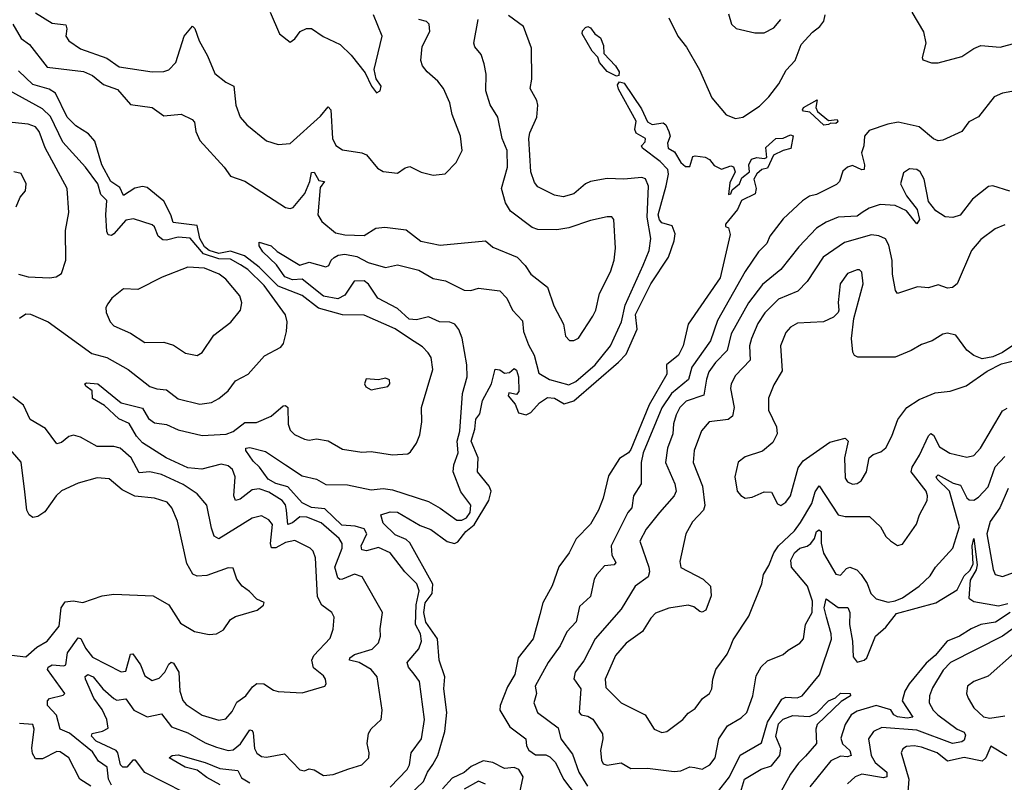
# Model space of a CAD drawing. Extents: x 1245515 to 1420776, y 606314 to 671314.
# Tile 299 of 385: x 1380779 to 1384913, y 645862 to 649064. Entities that reach past the tile are written whole.
import ezdxf

# ---------------------------------------------------------------- set-up
doc = ezdxf.new("R2010")
doc.units = 0

msp = doc.modelspace()

# ---------------------------------------------------------------- linework, layer by layer
at = {"layer": '0CON10XD'}
for points in [[(1380845, 649093.1), (1380915, 649050), (1380972.6, 649042.6), (1380977.1, 649025), (1380973.5, 648995), (1380985.7, 648975), (1381035, 648941.6), (1381145, 648902.3), (1381196.3, 648866.3), (1381335, 648844.7), (1381383.8, 648846.2), (1381405, 648853.3), (1381435.3, 648884.7), (1381470, 648995), (1381505, 649036.2), (1381515, 649027.5), (1381532.2, 648975), (1381568.3, 648911.7), (1381598.3, 648838.3), (1381645, 648801.9), (1381678.1, 648785), (1381686.9, 648705), (1381704.4, 648654.4), (1381732.6, 648622.6), (1381815, 648556), (1381865, 648540), (1381915, 648544.4), (1382041.5, 648658.5), (1382075, 648697.8), (1382086.2, 648686.2), (1382092.7, 648565), (1382106.4, 648536.4), (1382135, 648517.7), (1382215, 648505.6), (1382235, 648497.1), (1382281.3, 648441.3), (1382305, 648426.2), (1382365, 648420), (1382397.7, 648442.3), (1382417.5, 648447.5), (1382464.5, 648424.5), (1382515, 648411.9), (1382565, 648416.2), (1382612.2, 648465), (1382637.5, 648515), (1382629.6, 648575), (1382594.4, 648665.6), (1382585.5, 648715), (1382558.5, 648775), (1382535, 648805.6), (1382489.4, 648845), (1382470.7, 648870.7), (1382463.3, 648893.3), (1382468.7, 648951.3), (1382501.4, 649015), (1382498.8, 649045), (1382486.5, 649056.5), (1382455, 649065.5)], [(1381830.8, 649095), (1381870, 649005), (1381915, 648970), (1381935, 648983.3), (1381956.7, 649015), (1381983.2, 649026.8), (1382005, 649027.5), (1382053.1, 648993.1), (1382125, 648960), (1382171.4, 648915), (1382230.3, 648840.3), (1382256.7, 648785), (1382277, 648757), (1382293.3, 648765), (1382297.5, 648785), (1382276, 648816), (1382267.5, 648855), (1382301.5, 648995), (1382264.6, 649085)], [(1383755, 649088.8), (1383767.5, 649045), (1383787.7, 649027.7), (1383865, 649009.2), (1383905, 649008.9), (1383945, 649030), (1383975, 649064.3)], [(1384525.3, 649095), (1384573.7, 649013.7), (1384583.8, 648965), (1384568.5, 648905), (1384571.4, 648895), (1384606.9, 648883.1), (1384635, 648882.6), (1384735, 648909.8), (1384785, 648942.9), (1384815, 648955.3), (1384895, 648949.1), (1385015, 648981.5)], [(1382335, 645842.1), (1382405.9, 645915), (1382415.3, 645935), (1382422.9, 645985), (1382465.8, 646045), (1382478.8, 646125), (1382457.1, 646285), (1382435, 646316.4), (1382411.5, 646345), (1382406.5, 646365), (1382455, 646422.5), (1382466.8, 646455), (1382462.6, 646485), (1382440.9, 646525), (1382443.2, 646606.8), (1382455.7, 646665.7), (1382447.2, 646695), (1382395.7, 646745.7), (1382334.6, 646825), (1382285, 646847.5), (1382235, 646834), (1382215, 646838.2), (1382212.6, 646855), (1382236.5, 646905), (1382226.1, 646926.1), (1382187.8, 646937.8), (1382131.4, 646941.5), (1382060.8, 647010.8), (1382005, 647016), (1381964.5, 647035), (1381905, 647103.2), (1381855, 647115.9), (1381822.6, 647135), (1381786, 647185), (1381759.7, 647209.7), (1381729.1, 647255), (1381728.9, 647265), (1381745, 647268), (1381811.6, 647251.6), (1381894.6, 647195.4), (1381965, 647149), (1382025, 647135.3), (1382065, 647113), (1382155, 647111.6), (1382255, 647089.7), (1382305, 647095.2), (1382345, 647089.4), (1382495, 647040.3), (1382545, 647013.6), (1382615, 646962.5), (1382635, 646963.2), (1382655, 646972.5), (1382670, 646995), (1382673.1, 647025), (1382631.3, 647081.3), (1382598.5, 647165), (1382601.8, 647195), (1382620, 647245), (1382616.4, 647295), (1382626.6, 647336.6), (1382638.6, 647495), (1382657.2, 647565), (1382655.9, 647615), (1382636.4, 647726.4), (1382623.4, 647763.4), (1382606.2, 647785), (1382585, 647793.8), (1382541.2, 647795), (1382495, 647816.1), (1382445, 647803.3), (1382415, 647805.9), (1382365, 647851.4), (1382282.8, 647895), (1382243.3, 647953.3), (1382225, 647967.1), (1382183.6, 647966.4), (1382145, 647907.6), (1382115, 647892.5), (1382055, 647903.5), (1381965, 647974), (1381925, 647971.8), (1381892, 647985), (1381857.5, 648035), (1381799.4, 648089.4), (1381784, 648115), (1381785, 648130), (1381835, 648114.6), (1381860.6, 648090.6), (1381955, 648032.9), (1381995, 648046.2), (1382065, 648026.2), (1382077.5, 648032.5), (1382086.7, 648055), (1382100, 648065), (1382116.7, 648075), (1382145, 648078.9), (1382195, 648070), (1382242, 648045), (1382315, 648023.8), (1382365, 648034.6), (1382455, 648012.2), (1382515, 647977), (1382567, 647967), (1382645, 647928.2), (1382672.8, 647927.2), (1382705, 647936.6), (1382795, 647925.4), (1382824.1, 647894.1), (1382847.8, 647845), (1382889.8, 647799.8), (1382895, 647754.4), (1382915, 647699.1), (1382939.3, 647655), (1382959.2, 647579.2), (1383003.3, 647553.3), (1383085, 647531.1), (1383113.9, 647545), (1383194.7, 647615), (1383260.3, 647695), (1383305.2, 647794.8), (1383321.5, 647865), (1383396.8, 648033.2), (1383422.1, 648095), (1383429.6, 648145), (1383413.6, 648235), (1383419.5, 648365), (1383406.2, 648396.2), (1383390.8, 648400.8), (1383315, 648394.8), (1383245, 648397.7), (1383176.2, 648385), (1383154.4, 648375), (1383105, 648332.5), (1383060.6, 648320.6), (1383025, 648327.1), (1382955, 648362.8), (1382940.5, 648380.5), (1382924.8, 648425), (1382917.2, 648565), (1382921.1, 648588.9), (1382949.7, 648655), (1382954.7, 648705), (1382950.3, 648725), (1382921.8, 648775), (1382929.3, 648815), (1382928.4, 648945), (1382894.8, 649035), (1382831.1, 649081.1)], [(1382729.2, 648879.2), (1382717.2, 648917.2), (1382690, 648950), (1382685.7, 648965), (1382704, 649065)], [(1383505, 649071.9), (1383542.3, 648995), (1383579.1, 648949.1), (1383633.4, 648853.4), (1383685.3, 648735.3), (1383744.6, 648664.6), (1383785, 648649.4), (1383815, 648654.3), (1383885, 648700.8), (1383925, 648740.8), (1383965.9, 648794.1), (1383997.7, 648852.3), (1384035, 648892.5), (1384059.6, 648960.4), (1384108.1, 649011.9), (1384138.3, 649035), (1384155, 649058.5), (1384160.3, 649085)], [(1380750.9, 649045), (1380785, 648985.4), (1380820.5, 648960.5), (1380894.5, 648865), (1381047, 648847), (1381085, 648829.8), (1381131.7, 648791.7), (1381190.4, 648770.4), (1381245, 648708.1), (1381335.4, 648695.4), (1381385, 648660.8), (1381457.3, 648667.3), (1381503.8, 648645), (1381513.5, 648633.5), (1381518.8, 648595), (1381536.2, 648556.2), (1381638.2, 648445), (1381665, 648406.5), (1381725, 648385.4), (1381895, 648275.4), (1381915, 648271.1), (1381928.1, 648275), (1381976.1, 648333.9), (1381997.2, 648385), (1382005, 648422.5), (1382015, 648424.2), (1382035, 648389.2), (1382058.6, 648385), (1382041.2, 648358.8), (1382030.4, 648245), (1382047.1, 648217.1), (1382105, 648169.2), (1382145, 648160.3), (1382225, 648157.5), (1382275, 648188.5), (1382312.9, 648192.9), (1382401.8, 648181.8), (1382463.4, 648133.4), (1382545, 648117.1), (1382735, 648135.7), (1382765, 648108.6), (1382867.3, 648067.3), (1382901.7, 648031.7), (1382925.4, 647995.4), (1382995, 647940.6), (1383022.2, 647862.2), (1383061.9, 647785), (1383070, 647735), (1383087, 647717), (1383105, 647717.1), (1383125, 647727.1), (1383185, 647819.5), (1383197.5, 647845), (1383214.1, 647915), (1383259.7, 648005), (1383275.3, 648055), (1383280.6, 648105), (1383272.9, 648225), (1383265.6, 648235.6), (1383245, 648236.9), (1383175, 648221.5), (1383085, 648189.6), (1383035, 648181.8), (1382955, 648182.9), (1382931.3, 648191.3), (1382839.7, 648259.7), (1382819.2, 648295), (1382801.4, 648355), (1382827.2, 648445), (1382825.3, 648515), (1382805.5, 648565), (1382787.1, 648655), (1382755, 648706.2), (1382736.4, 648765), (1382737.8, 648835), (1382729.2, 648879.2)], [(1383285, 648827.1), (1383245, 648846.7), (1383213.9, 648883.9), (1383206.3, 648906.3), (1383182, 648932), (1383140.4, 649005), (1383142.4, 649017.6), (1383155, 649031.8), (1383165, 649036), (1383175, 649030), (1383194.5, 649004.5), (1383217.5, 648987.5), (1383230.3, 648955), (1383231.6, 648921.6), (1383280.5, 648870.5), (1383295.5, 648845), (1383295, 648830), (1383285, 648827.1)], [(1381469.2, 645819.2), (1381305, 645902.8), (1381265, 645955.3), (1381255, 645954.6), (1381228.7, 645925), (1381212.2, 645925), (1381202.5, 645935), (1381192, 645985), (1381183.7, 645995), (1381100.2, 646035), (1381080.4, 646055), (1381083.8, 646066.2), (1381127.3, 646077.3), (1381150.8, 646089.2), (1381145.4, 646125), (1381125, 646168.1), (1381090, 646215), (1381055.8, 646295), (1381053.6, 646306.4), (1381065, 646315.2), (1381087.8, 646305), (1381128, 646255), (1381175, 646213.2), (1381187, 646207), (1381225, 646211.8), (1381258.6, 646165), (1381315, 646137.5), (1381375, 646149.5), (1381416.7, 646095), (1381485, 646070), (1381558.1, 646028.1), (1381605, 646009.8), (1381655, 645995.3), (1381675, 645998.2), (1381706.4, 646023.6), (1381745, 646082.9), (1381755, 646080), (1381759, 646069), (1381765, 646004.2), (1381775, 645984.4), (1381795, 645970), (1381815, 645967.5), (1381891.7, 645981.7), (1381955, 645913.8), (1381975, 645910), (1381995, 645918.8), (1382015, 645914), (1382055, 645890.8), (1382095, 645894.5), (1382160.9, 645919.1), (1382215, 645935.8), (1382244.4, 645965), (1382246.7, 645985), (1382237.8, 646025), (1382243.8, 646066.2), (1382255, 646085.8), (1382296.2, 646125), (1382300.8, 646165), (1382280, 646305), (1382254.4, 646335), (1382205, 646364.3), (1382164.4, 646374.4), (1382164.6, 646384.6), (1382185, 646398.4), (1382259.1, 646420.9), (1382285, 646448.1), (1382294.6, 646475), (1382293, 646507), (1382302.5, 646575), (1382217.1, 646725), (1382185.4, 646735.4), (1382134.5, 646714.5), (1382123.3, 646713.3), (1382115, 646720.8), (1382102.6, 646765), (1382132.5, 646845), (1382132.6, 646865), (1382121.2, 646885), (1382045, 646951.2), (1381985, 646975.3), (1381955, 646976.2), (1381925, 646951.8), (1381905, 646944.8), (1381900, 647005), (1381895, 647027.1), (1381881.1, 647045), (1381825, 647080.5), (1381785, 647094.1), (1381755, 647090), (1381705, 647051.2), (1381685, 647045.6), (1381678.9, 647065), (1381684.3, 647144.3), (1381672.5, 647175), (1381655, 647190.7), (1381625, 647197.1), (1381543.9, 647176.1), (1381485, 647182.3), (1381394.6, 647225), (1381295, 647287.6), (1381270, 647315), (1381238.7, 647368.7), (1381195, 647388.2), (1381135, 647444.5), (1381085, 647473.8), (1381083.8, 647505), (1381057.1, 647525), (1381052.5, 647535), (1381060.4, 647539.6), (1381107.8, 647535), (1381205, 647455.7), (1381295, 647433.1), (1381320.1, 647390.1), (1381345, 647371.5), (1381395, 647363.8), (1381445, 647342.1), (1381545, 647318.6), (1381646.7, 647323.3), (1381675.2, 647334.8), (1381725, 647372.2), (1381773.1, 647373.1), (1381835, 647398.8), (1381885, 647442.2), (1381895, 647444.4), (1381905.4, 647435), (1381906.6, 647365), (1381915, 647340), (1381932.4, 647322.4), (1381975, 647302.5), (1381995, 647298.6), (1382025, 647304), (1382075, 647295.8), (1382135, 647260.8), (1382215, 647247.5), (1382255, 647250.5), (1382345, 647236.4), (1382408.7, 647241.3), (1382420.6, 647249.4), (1382445, 647286), (1382458.6, 647321.4), (1382467.7, 647375), (1382465.9, 647435), (1382513.8, 647595), (1382506.7, 647645), (1382494.7, 647664.7), (1382469.7, 647689.8), (1382415.9, 647725.9), (1382355, 647766), (1382225, 647823.1), (1382135, 647825.2), (1382033.1, 647853.1), (1381965, 647905.5), (1381865, 647945.7), (1381784.5, 648025), (1381723.1, 648073.1), (1381665, 648092), (1381615, 648082.6), (1381574.2, 648095), (1381555, 648110.5), (1381535.9, 648145), (1381525, 648200), (1381423.1, 648213.1), (1381414.1, 648244.1), (1381385, 648301.6), (1381315, 648359.6), (1381295, 648363.8), (1381263, 648357), (1381215, 648326), (1381199.3, 648359.3), (1381161.8, 648385), (1381124.8, 648455.2), (1381094.5, 648554.5), (1381068.5, 648585), (1381015, 648618.8), (1380979, 648655), (1380930, 648755), (1380902.5, 648772.5), (1380835, 648792.1), (1380775, 648849.2)], [(1382385, 645780.3), (1382474.7, 645865), (1382491.2, 645905), (1382513.4, 645936.6), (1382535.2, 645974.8), (1382564.4, 646075), (1382573, 646155), (1382560.2, 646255), (1382564.2, 646305), (1382541, 646375), (1382532.8, 646465), (1382485, 646534.8), (1382475.5, 646575), (1382481.8, 646615), (1382510.5, 646655), (1382513.5, 646693.5), (1382417.1, 646867.1), (1382401.5, 646881.5), (1382355, 646900.6), (1382305, 646949.4), (1382296, 646985), (1382335, 646997.3), (1382365, 646995.5), (1382460.9, 646940.9), (1382505, 646923.1), (1382573.3, 646873.3), (1382604.1, 646864.1), (1382619, 646871), (1382651.8, 646915), (1382687.3, 646942.7), (1382749, 647045), (1382758, 647085), (1382750.4, 647105), (1382701.9, 647165), (1382703.4, 647225), (1382674.7, 647295), (1382690, 647345), (1382693.8, 647386.2), (1382710.4, 647409.6), (1382722.7, 647465), (1382760, 647535), (1382775, 647596.2), (1382795, 647594), (1382815, 647580), (1382835, 647583.3), (1382855, 647600), (1382865, 647592.5), (1382873.9, 647563.9), (1382875, 647502.5), (1382865, 647490), (1382833, 647497), (1382830, 647485), (1382859.7, 647449.7), (1382872.8, 647412.8), (1382905, 647405.5), (1382925, 647414.4), (1382961.1, 647455), (1382995, 647478.2), (1383025, 647475.2), (1383065, 647450.7), (1383105.8, 647464.2), (1383293.8, 647626.1), (1383325, 647659.8), (1383341.3, 647695), (1383371.9, 647765), (1383365, 647826.7), (1383428.7, 647955), (1383502.5, 648067.5), (1383527.5, 648135), (1383530.9, 648165), (1383518.1, 648198.1), (1383475, 648210.8), (1383465, 648224), (1383460.4, 648245), (1383493.2, 648366.8), (1383503.1, 648415), (1383500.5, 648435), (1383468.8, 648468.8), (1383393.9, 648523.9), (1383390, 648535), (1383405, 648551.2), (1383406.5, 648565), (1383366.9, 648586.9), (1383362.3, 648602.3), (1383367.6, 648637.6), (1383292.6, 648772.6), (1383289.6, 648790.4), (1383297.4, 648802.6), (1383317.3, 648797.3), (1383389.3, 648689.3), (1383414.5, 648635), (1383435, 648623.5), (1383481.1, 648631.1), (1383492.3, 648622.3), (1383504.7, 648594.7), (1383509.4, 648575), (1383498.6, 648545), (1383501.9, 648525), (1383528.6, 648508.6), (1383554.6, 648465), (1383575, 648447.1), (1383592.3, 648447.7), (1383605, 648490), (1383615, 648492.5), (1383657, 648487), (1383675, 648477.5), (1383695, 648452.5), (1383725, 648436.2), (1383765, 648450), (1383776.4, 648446.4), (1383782.5, 648425), (1383760.7, 648379.3), (1383755, 648330), (1383765, 648332.5), (1383770.8, 648349.2), (1383800.8, 648375), (1383810.5, 648399.5), (1383842.9, 648425), (1383840, 648455), (1383851.8, 648478.2), (1383874.4, 648485.6), (1383905, 648480.9), (1383916.2, 648485), (1383912, 648528), (1383954.3, 648565.7), (1383985, 648566.2), (1384015, 648580.9), (1384026.3, 648576.3), (1384016.6, 648523.4), (1383984.7, 648515.3), (1383943.3, 648495), (1383918.8, 648441.2), (1383895, 648434.6), (1383873.7, 648416.4), (1383861.1, 648395), (1383871.8, 648355), (1383866.9, 648333.1), (1383810, 648305), (1383792.6, 648267.4), (1383742.5, 648205), (1383742.5, 648195), (1383755, 648190), (1383761.7, 648161.7), (1383719.4, 647980.6), (1383586, 647785), (1383564.2, 647695), (1383545.6, 647655), (1383494.5, 647615.5), (1383496.1, 647575), (1383422.6, 647447.4), (1383345, 647258.7), (1383334.6, 647245), (1383298, 647222), (1383250.9, 647149.1), (1383228.6, 647055), (1383209.2, 647005), (1383175, 646946), (1383115.6, 646884.4), (1383086.5, 646825), (1383043.4, 646766.6), (1383015, 646687.5), (1382975.4, 646615), (1382963.1, 646566.9), (1382934.5, 646465), (1382871.6, 646385), (1382858.1, 646315), (1382827.1, 646262.9), (1382796.4, 646185), (1382794.6, 646164.6), (1382837.3, 646095), (1382904.2, 646045), (1382906.5, 646015), (1382916.3, 645996.3), (1382945, 645977.8), (1382987.8, 645977.8), (1383005, 645969.3), (1383028.9, 645945), (1383062.7, 645875), (1383115.2, 645805)], [(1380778.8, 647811.2), (1380805, 647828.5), (1380825, 647826.9), (1380899.2, 647795), (1381082.4, 647662.4), (1381145, 647645.3), (1381235, 647595.2), (1381325, 647524.1), (1381355, 647513.4), (1381395, 647510.3), (1381445, 647472.5), (1381535, 647449.2), (1381585, 647457.3), (1381615, 647473.5), (1381654.3, 647505), (1381685, 647548.1), (1381738, 647575), (1381807.6, 647652.4), (1381875, 647688.8), (1381887.1, 647705), (1381900, 647755), (1381901.8, 647795), (1381894.7, 647825), (1381805, 647947.6), (1381736.6, 648015), (1381706.9, 648035), (1381665, 648059.1), (1381615, 648060.2), (1381551.2, 648081.2), (1381495, 648147.3), (1381445, 648151.4), (1381395, 648137.6), (1381380.1, 648140.1), (1381360.9, 648155), (1381345, 648193.8), (1381335, 648202.5), (1381257.6, 648227.6), (1381225, 648222.9), (1381174.4, 648165), (1381165, 648157.9), (1381151.1, 648161.1), (1381144.8, 648175), (1381141.5, 648245), (1381144.6, 648305), (1381119.8, 648329.8), (1381106.7, 648375), (1381055, 648444.6), (1380960.2, 648550.2), (1380908, 648658), (1380875, 648689.5), (1380735, 648767.1)], [(1384945, 648762.1), (1384904.8, 648755.2), (1384870.3, 648739.7), (1384805, 648655.7), (1384764.4, 648635), (1384735, 648594.2), (1384655, 648557.5), (1384635, 648555.6), (1384615, 648564.4), (1384555, 648613.5), (1384466.9, 648633.1), (1384423.3, 648625), (1384345, 648598.8), (1384325.5, 648575), (1384323.3, 648535), (1384312.9, 648505), (1384325.7, 648454.3), (1384325, 648434.6), (1384315, 648433.6), (1384275, 648452.5), (1384255, 648445.4), (1384235, 648428.6), (1384220.7, 648385), (1384208.1, 648371.9), (1384125, 648330.4), (1384095, 648322.9), (1384065, 648303.6), (1383985, 648228.1), (1383928.6, 648155), (1383915.8, 648124.2), (1383880.8, 648089.1), (1383825, 648007.3), (1383708.6, 647801.4), (1383679.4, 647715), (1383601, 647605), (1383586.6, 647553.4), (1383515.2, 647495), (1383475, 647433.6), (1383396.7, 647245), (1383387.8, 647205), (1383388.9, 647115), (1383356, 647065), (1383349.3, 647015), (1383332.6, 646995), (1383261.8, 646855), (1383265.2, 646815), (1383282.5, 646785), (1383274.3, 646775.7), (1383235, 646770.9), (1383201.8, 646735), (1383191.5, 646715), (1383175, 646642.5), (1383129.8, 646600.2), (1383115, 646536.2), (1383076, 646494), (1383048.5, 646435), (1382998.2, 646365), (1382943.6, 646265), (1382948.9, 646235), (1382937.1, 646195), (1382952.5, 646155), (1383040.5, 646090.5), (1383051.7, 646045), (1383100.7, 645980.7), (1383126.6, 645905), (1383163.4, 645845)], [(1384155, 648621.2), (1384095.9, 648675.9), (1384070, 648680), (1384065.8, 648685), (1384070, 648695), (1384127, 648727), (1384121.3, 648695), (1384129.2, 648679.2), (1384175, 648640.6), (1384211.4, 648645), (1384213.3, 648635), (1384205, 648627.5), (1384185, 648630), (1384175, 648624.6), (1384155, 648621.2)], [(1380775, 647995.3), (1380815.5, 647984.5), (1380905, 647980.6), (1380932.5, 647985), (1380955, 647998.8), (1380972.9, 648055), (1380971.1, 648178.9), (1380986, 648254), (1380978.2, 648355), (1380886.5, 648526.5), (1380860.6, 648595), (1380845, 648613.8), (1380815, 648625.3), (1380748.3, 648631.7)], [(1384935.6, 648344.4), (1384865, 648366.1), (1384846.6, 648363.4), (1384779.4, 648310.6), (1384727.2, 648242.8), (1384697, 648233), (1384665, 648235.8), (1384625, 648260.8), (1384595, 648300), (1384575.9, 648395), (1384559.2, 648425), (1384545, 648435.4), (1384515, 648437.5), (1384489.3, 648420.7), (1384476.6, 648375), (1384502.1, 648325), (1384547.6, 648267.6), (1384556.2, 648225), (1384545, 648206.7), (1384501.8, 648261.8), (1384455, 648284.3), (1384392.1, 648287.9), (1384345, 648272.7), (1384316.2, 648253.8), (1384295, 648239.3), (1384215, 648234.6), (1384165, 648214), (1384125, 648188), (1384050.1, 648109.9), (1383974.3, 648015.7), (1383897.2, 647952.8), (1383839.6, 647875), (1383766.5, 647745), (1383749.5, 647675), (1383700.3, 647625), (1383672.6, 647585), (1383662, 647555), (1383652.1, 647487.9), (1383577.6, 647462.4), (1383551, 647435), (1383535.2, 647405), (1383523.5, 647366.5), (1383520.6, 647325), (1383498.3, 647265), (1383491.1, 647205), (1383530.3, 647115), (1383535.7, 647084.3), (1383527.5, 647065), (1383465, 646994.5), (1383408.7, 646925), (1383383.2, 646875), (1383420.6, 646765), (1383423.9, 646745), (1383418.2, 646725), (1383362.7, 646685), (1383305, 646588.7), (1383195.7, 646465), (1383147.4, 646372.6), (1383110.7, 646325), (1383105.7, 646295.7), (1383135.5, 646255), (1383128.5, 646155), (1383135.9, 646145.9), (1383165, 646140.3), (1383185, 646127.7), (1383226, 646065), (1383228.1, 646045), (1383218.3, 645995), (1383221.3, 645955), (1383229.2, 645939.2), (1383245, 645934.5), (1383304, 645944), (1383345, 645919.2), (1383415, 645920.7), (1383527, 645907), (1383555, 645910.4), (1383592.6, 645927.4), (1383613.8, 645923.8), (1383645, 645916.5), (1383676.7, 645935), (1383698.5, 645965), (1383715, 646044.2), (1383750.8, 646099.3), (1383808, 646132), (1383831.3, 646155), (1383856.7, 646225), (1383870.8, 646309.2), (1383892.6, 646347.4), (1383918.7, 646371.3), (1383985, 646398.1), (1384005, 646416.5), (1384055, 646445.5), (1384070, 646465), (1384078.5, 646525), (1384105.7, 646575), (1384107.7, 646622.3), (1384086.7, 646685), (1384018.8, 646765), (1384016.7, 646795), (1384032.3, 646825), (1384054.9, 646845.1), (1384085, 646853.2), (1384100.2, 646865), (1384116.2, 646885), (1384124.8, 646915), (1384135, 646922.7), (1384144.7, 646914.7), (1384144.4, 646865.6), (1384153.5, 646823.5), (1384205, 646735.5), (1384225, 646731.4), (1384249.8, 646760.2), (1384265, 646765.6), (1384294, 646754), (1384312.5, 646735), (1384336.8, 646696.8), (1384352.1, 646655), (1384375, 646632.2), (1384425, 646618.2), (1384455, 646623.4), (1384485, 646636.2), (1384555.6, 646685), (1384601.7, 646728.3), (1384623.6, 646765), (1384697.1, 646845), (1384724.7, 646935), (1384682.4, 647085), (1384631.5, 647135), (1384626.6, 647145), (1384635, 647153.4), (1384698.6, 647118.6), (1384729.6, 647109.6), (1384755, 647056.7), (1384765, 647048.4), (1384785, 647046.7), (1384805, 647059.2), (1384845, 647102.4), (1384873.8, 647186.2), (1384915, 647229.3)], [(1380765, 648278.8), (1380781.7, 648318.3), (1380804.4, 648345.6), (1380806.7, 648375), (1380785, 648418.6), (1380755, 648425.6)], [(1384915, 648202.7), (1384875, 648186.2), (1384815, 648141.5), (1384775.5, 648095), (1384714.5, 647955.5), (1384695, 647939.4), (1384675, 647936.9), (1384635, 647950.4), (1384595, 647937.8), (1384548.3, 647941.7), (1384465, 647913.8), (1384456.4, 647926.4), (1384443.1, 647995), (1384442.6, 648052.6), (1384427.8, 648117.8), (1384413.9, 648143.9), (1384386.4, 648156.4), (1384355, 648160.6), (1384242.2, 648127.8)], [(1384242.2, 648127.8), (1384152.8, 648067.2), (1384084.6, 647965), (1384046.2, 647923.8), (1383965, 647890.7), (1383907.3, 647832.7), (1383878.5, 647788.5), (1383851.1, 647725), (1383843.7, 647695), (1383845.9, 647635), (1383785, 647570), (1383766.1, 647535), (1383764, 647515), (1383778.3, 647435), (1383771.3, 647398.7), (1383753.8, 647385), (1383673.8, 647375), (1383642, 647338), (1383611.1, 647255), (1383607.1, 647205), (1383646.5, 647105), (1383656.3, 647023.6), (1383650, 647005), (1383604, 646956), (1383575.5, 646905), (1383550.8, 646789.2), (1383555, 646764), (1383649.2, 646715), (1383680, 646685), (1383682, 646645), (1383660, 646585), (1383645, 646576.2), (1383635, 646578.8), (1383608.8, 646598.8), (1383585, 646605.4), (1383505, 646592.7), (1383448.5, 646571.5), (1383428.8, 646551.2), (1383393.6, 646495), (1383325, 646446.2), (1383280, 646395), (1383236.9, 646295), (1383239.6, 646259.6), (1383305, 646195.4), (1383405, 646145.7), (1383442.5, 646085), (1383475, 646071.5), (1383496.7, 646075), (1383563.1, 646125), (1383585, 646151.9), (1383615, 646171.4), (1383645.6, 646214.4), (1383675.7, 646235), (1383685.6, 646255), (1383688.9, 646295), (1383701.8, 646335), (1383749.5, 646400.5), (1383762.4, 646427.6), (1383775, 646460.6), (1383840.5, 646559.5), (1383894.5, 646695), (1383902.5, 646735), (1383925, 646772.9), (1383945.2, 646824.8), (1383965.2, 646854.8), (1384031.7, 646918.3), (1384057.7, 646952.3), (1384105, 647033.2), (1384119.2, 647080.9), (1384135, 647106.5), (1384215, 646984.6), (1384245, 646977.5), (1384347.4, 646977.4), (1384392.5, 646935), (1384415, 646894.2), (1384435, 646875.7), (1384465, 646855.8), (1384485, 646862.5), (1384544.6, 646945.4), (1384556.5, 646985), (1384588.8, 647045), (1384590.8, 647065), (1384584.6, 647085), (1384522.5, 647165), (1384525.5, 647184.5), (1384556.2, 647235), (1384595, 647316.9), (1384605, 647326.4), (1384615, 647320), (1384640.8, 647270.8), (1384684.1, 647244.1), (1384755, 647227.8), (1384785, 647234.5), (1384813.4, 647265), (1384905, 647421.9), (1384925, 647432.2)], [(1381525, 647654.3), (1381545, 647666), (1381595, 647739.2), (1381666, 647794), (1381705.7, 647845), (1381711.9, 647875), (1381703.5, 647905), (1381645, 647974.4), (1381617.1, 647995), (1381555, 648020.5), (1381485, 648025.6), (1381377.1, 647982.9), (1381275, 647931.2), (1381215, 647934), (1381165.6, 647894.4), (1381148.8, 647871.2), (1381141.2, 647855), (1381142, 647835), (1381159.2, 647795), (1381175, 647779.2), (1381245, 647747.8), (1381305, 647708.5), (1381385, 647709.5), (1381425, 647697.5), (1381475, 647663.3), (1381525, 647654.3)], [(1384969.8, 647710.2), (1384905, 647666.5), (1384865, 647647.8), (1384819.5, 647639.5), (1384785, 647653.8), (1384755.8, 647675.8), (1384708.8, 647738.8), (1384675, 647748.1), (1384655, 647743.4), (1384610, 647715), (1384565, 647700.5), (1384522, 647675), (1384455, 647646.9), (1384297.6, 647647.6), (1384284.6, 647654.6), (1384277.6, 647667.6), (1384271.5, 647725), (1384280.6, 647809.4), (1384320, 647955), (1384315, 648003.3), (1384305, 648014), (1384295, 648014.2), (1384255, 647998.6), (1384223.5, 647955), (1384216, 647876), (1384218.8, 647845), (1384215.8, 647834.2), (1384195.6, 647814.4), (1384154.5, 647795.5), (1384045, 647790), (1384015, 647773.5), (1383995, 647750), (1383973.2, 647695), (1383980.2, 647589.8), (1383945, 647531.2), (1383922.5, 647475), (1383922.3, 647425), (1383955.8, 647355), (1383958.8, 647325), (1383940.8, 647289.2), (1383897.8, 647252.2), (1383825, 647228.6), (1383795, 647206.2), (1383780.9, 647145), (1383791.8, 647085), (1383806.1, 647066.1), (1383825, 647054.5), (1383855, 647058.5), (1383905, 647081.2), (1383935, 647080), (1383961.2, 647031.2), (1383975, 647024.3), (1383995, 647038.6), (1384015.4, 647065), (1384047.9, 647182.1), (1384068.9, 647211.1), (1384179.8, 647290.2), (1384245, 647306.7), (1384256.9, 647295), (1384241.6, 647225), (1384245, 647139.2), (1384255, 647123.8), (1384275, 647113.9), (1384295, 647116.1), (1384312.6, 647127.4), (1384334.7, 647165), (1384345.9, 647224.1), (1384362.3, 647237.7), (1384395, 647249.2), (1384415, 647266), (1384441.2, 647315), (1384465.3, 647384.7), (1384504.1, 647435.9), (1384555, 647469.6), (1384622.8, 647497.2), (1384685.5, 647504.5), (1384753, 647527), (1384841.2, 647588.8), (1384900.5, 647619.5), (1385015, 647647.3)], [(1382255, 647510), (1382275, 647513.8), (1382325, 647523.8), (1382333.8, 647535), (1382332.3, 647552.3), (1382315, 647559.2), (1382285, 647551.2), (1382233.3, 647556.7), (1382226.7, 647535), (1382233, 647523), (1382255, 647510)], [(1380987.8, 646067.8), (1380948.8, 646085), (1380933.3, 646143.3), (1380896.2, 646185), (1380895.5, 646204.5), (1380905, 646214.4), (1380961.7, 646228.3), (1380969.2, 646235), (1380896.7, 646335), (1380899.2, 646345), (1380915, 646354.7), (1380965, 646350.5), (1380973.5, 646355), (1380980, 646405), (1381025, 646468.7), (1381036.1, 646466.1), (1381055, 646424.7), (1381085, 646387.5), (1381205, 646325.4), (1381225, 646328.9), (1381245, 646400), (1381255, 646401.9), (1381285.8, 646355), (1381305, 646309.4), (1381335, 646290), (1381365, 646299.2), (1381388.6, 646325), (1381405, 646358.6), (1381415, 646366.5), (1381425, 646362.5), (1381446.9, 646325), (1381451, 646245), (1381464.7, 646205), (1381478.8, 646188.8), (1381545, 646143.5), (1381615, 646122.3), (1381645, 646128.1), (1381670.7, 646159.3), (1381691.4, 646198.6), (1381728.6, 646225), (1381756.9, 646263.1), (1381775, 646277.1), (1381804.7, 646274.7), (1381845, 646248.9), (1381865, 646243.3), (1381965, 646238), (1382060, 646265), (1382066, 646275), (1382063.8, 646295), (1382055, 646308.8), (1382012.1, 646342.1), (1382005.8, 646375), (1382014, 646395), (1382082.7, 646467.3), (1382095.5, 646505), (1382099.4, 646555), (1382090, 646575), (1382047.9, 646605), (1382030.1, 646640.1), (1382020.9, 646805), (1382012, 646832), (1381999.2, 646845), (1381935, 646876.8), (1381895, 646868.9), (1381855, 646846.3), (1381836.5, 646846.5), (1381832.3, 646865), (1381841.3, 646945), (1381825, 646964.6), (1381795, 646980.4), (1381755, 646970.9), (1381615, 646884.5), (1381595.8, 646895.8), (1381585, 646928.6), (1381565.3, 647025.3), (1381523.8, 647073.8), (1381465, 647111.9), (1381375, 647154), (1381325, 647166.2), (1381281.3, 647161.3), (1381246.8, 647225), (1381200.9, 647265), (1381175, 647272), (1381105, 647271.9), (1381035, 647311.8), (1381005, 647319.5), (1380985, 647314.4), (1380955, 647288.6), (1380935, 647282.5), (1380888, 647348), (1380822.7, 647385), (1380795.3, 647445.3), (1380751.1, 647481.1)], [(1380745, 646395.4), (1380805, 646388.2), (1380850.6, 646429.4), (1380894.5, 646455), (1380945, 646517.5), (1380953.4, 646595), (1380970.8, 646619.2), (1381004.5, 646624.5), (1381045, 646617.5), (1381125, 646644.3), (1381175, 646651.9), (1381340, 646645), (1381405, 646606.7), (1381455, 646530.8), (1381513.3, 646495), (1381575, 646482), (1381605, 646485.8), (1381635, 646502), (1381665, 646545.8), (1381685, 646557.5), (1381775.6, 646584.4), (1381803.3, 646605), (1381806.2, 646616.2), (1381775, 646630.8), (1381743.7, 646663.7), (1381712.9, 646685), (1381691.4, 646715), (1381675, 646761.2), (1381655, 646762.9), (1381565, 646730), (1381525, 646727.5), (1381505.8, 646735.8), (1381480.6, 646780.6), (1381442.2, 646957.8), (1381418.2, 647015), (1381397.8, 647037.8), (1381345.3, 647055.3), (1381263.4, 647063.4), (1381210.2, 647090.2), (1381155, 647135.5), (1381105, 647140.9), (1381025, 647117.5), (1380955, 647085.5), (1380932.9, 647065), (1380885, 646998.2), (1380855, 646977.3), (1380835, 646974.4), (1380819.4, 646985), (1380809.6, 647005), (1380801, 647081), (1380785, 647206.2), (1380705, 647300)], [(1384929.2, 647095), (1384894.2, 647015), (1384853.2, 646956.8), (1384840, 646905), (1384866.1, 646756.1), (1384875, 646734.3), (1384905, 646725.5), (1384975, 646751.4)], [(1383704.7, 645815), (1383759.3, 645885), (1383804.1, 645975.9), (1383893, 646027), (1383918.5, 646115), (1383978.8, 646211.2), (1383995, 646219.8), (1384043.5, 646216.5), (1384064.8, 646225.2), (1384136.4, 646313.6), (1384187.4, 646462.6), (1384186.6, 646485), (1384166.3, 646555), (1384156.5, 646595), (1384165, 646631.8), (1384215, 646595.2), (1384256.1, 646596.1), (1384263.8, 646575), (1384263.5, 646525), (1384276.2, 646455), (1384278.1, 646388.1), (1384295, 646365.7), (1384325, 646374.1), (1384335.4, 646384.6), (1384372.3, 646475), (1384415, 646512.8), (1384459.9, 646570.1), (1384625, 646614.8), (1384715, 646670.3), (1384745, 646728.9), (1384768.2, 646751.8), (1384781.6, 646778.4), (1384777.8, 646855), (1384785, 646885.8), (1384798.7, 646775), (1384795, 646754.7), (1384769.3, 646710.7), (1384763.5, 646635), (1384785, 646621.6), (1384887.8, 646602.2), (1384927.4, 646612.6)], [(1384938, 646575), (1384875.3, 646534.7), (1384815, 646525.2), (1384773.1, 646506.9), (1384725, 646475.8), (1384673.1, 646455), (1384623.2, 646395), (1384585, 646362), (1384513.2, 646275), (1384495.3, 646245), (1384483.8, 646203.8), (1384528.9, 646135), (1384505, 646131), (1384465, 646136.5), (1384449.2, 646145), (1384436.2, 646166.2), (1384375, 646184), (1384295, 646160.7), (1384270.3, 646145), (1384244.4, 646105), (1384227.2, 646047.2), (1384233.7, 646023.6), (1384265, 645995.4), (1384269.6, 645975), (1384255, 645969.5), (1384225, 645971.9), (1384185, 645952), (1384097, 645843)], [(1385065, 646589.8), (1384905.1, 646474.9), (1384687.3, 646365), (1384656.6, 646333.4), (1384611.9, 646258.1), (1384599.2, 646225), (1384598, 646195), (1384613.6, 646165), (1384634, 646145), (1384715, 646085.7), (1384745, 646072.9), (1384750.4, 646060.4), (1384745, 646038.7), (1384735, 646031.7), (1384695, 646025.4), (1384545, 646080.5), (1384398.5, 646091.5), (1384363.3, 646075), (1384342.8, 646045), (1384354.5, 645975), (1384371, 645945), (1384419, 645905), (1384419.6, 645885), (1384405, 645880.8), (1384315, 645896.1), (1384286.9, 645885), (1384255, 645855.6)], [(1384955, 646406.2), (1384845, 646307.7), (1384785, 646285.5), (1384758.6, 646265), (1384753.5, 646235), (1384761.5, 646215), (1384785.6, 646175), (1384825, 646136.7), (1384851.9, 646131.9), (1384915, 646140.5)], [(1383801.2, 645805), (1383822, 645875), (1383892.3, 645917.7), (1383935, 645931.1), (1383970.3, 645975), (1383974, 646004), (1383954.2, 646054.2), (1383965, 646107.1), (1383985, 646126.4), (1384025, 646142.3), (1384095, 646138.9), (1384125.7, 646154.3), (1384175, 646203.7), (1384203.8, 646216.2), (1384225, 646236.7), (1384266, 646235), (1384266.9, 646225), (1384228.5, 646201.5), (1384127.3, 646105), (1384121.8, 646085), (1384124.2, 646025), (1384078.7, 645971.3), (1384048.3, 645941.7), (1384014.6, 645895.4), (1383943.5, 645766.5)], [(1381077.5, 645845), (1381031.5, 645875), (1380985, 645964.4), (1380949.7, 645989.7), (1380935, 645990.8), (1380875, 645960), (1380845, 645961.1), (1380832.7, 645982.7), (1380830, 646005), (1380839.6, 646085), (1380835, 646104.2), (1380778.9, 646108.9)], [(1381165, 645850.4), (1381151.7, 645875), (1381146.6, 645925), (1381110.5, 645950.5), (1381085, 645990.5), (1380987.8, 646067.8)], [(1384923.4, 645973.4), (1384855.8, 646014.2), (1384834.8, 645965.2), (1384819.5, 645950.5), (1384745, 645966.3), (1384675, 645951.1), (1384631.2, 645985), (1384565, 646009.8), (1384535, 646014.7), (1384501.7, 646011.7), (1384487.4, 646002.6), (1384480.5, 645985), (1384512.2, 645875), (1384506, 645804)], [(1381621.2, 645851.2), (1381565, 645882.2), (1381525, 645912.8), (1381474, 645925), (1381407.5, 645965), (1381420, 645975), (1381445, 645977.2), (1381558.6, 645945), (1381620.2, 645920.2), (1381695, 645911.6), (1381711.2, 645881.2), (1381745, 645859.3)], [(1382878.9, 645818.9), (1382893.2, 645885), (1382875.3, 645915.3), (1382855, 645924.4), (1382815, 645919.6), (1382765.3, 645945.3), (1382725, 645952.4), (1382675, 645928.9), (1382645, 645903), (1382595, 645878.6), (1382555, 645834.8)], [(1382734.3, 645854.3), (1382705, 645866.4), (1382645, 645832.9)]]:
    msp.add_lwpolyline(points, dxfattribs=at)

doc.saveas('drawing.dxf')
